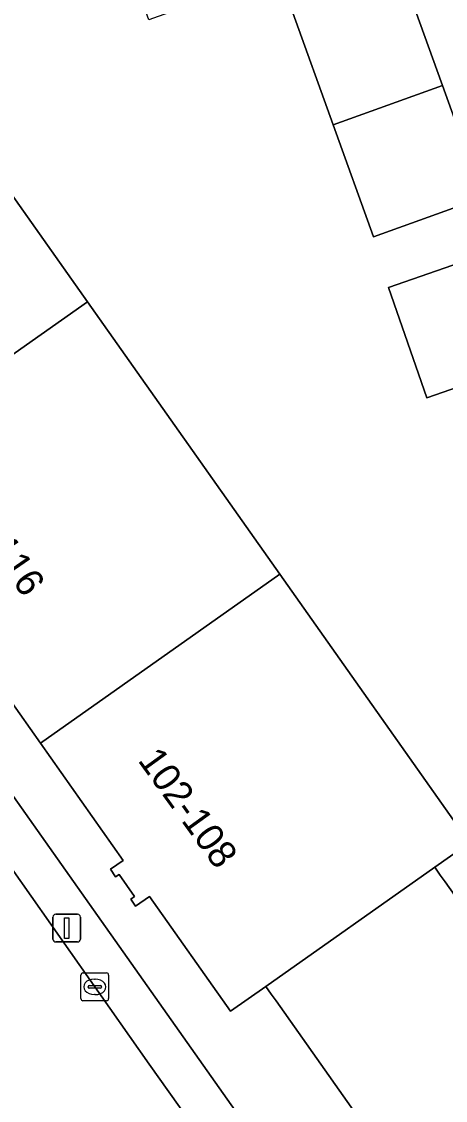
# Model space of a CAD drawing. Extents: x 158472 to 159562, y 388525 to 389606.
# Drawn here: x 159076.49 to 159091.78, y 388706.99 to 388745.92 of the extents above; entities that cross this region are included whole.
import ezdxf

# ---------------------------------------------------------------- set-up
doc = ezdxf.new("R2010")
doc.units = 0
for name, color, linetype in [('IMGEO_Erf', 7, 'Continuous'), ('IMGEO_Kolk', 7, 'Continuous'), ('IMGEO_Lichtmast', 7, 'Continuous'), ('IMGEO_Pand', 7, 'Continuous'), ('IMGEO_Pand_nummerreeks', 7, 'Continuous'), ('IMGEO_Rijbaan_lokaal_open', 7, 'Continuous'), ('IMGEO_Voetpad_open', 7, 'Continuous')]:
    doc.layers.add(name, color=color, linetype=linetype)

msp = doc.modelspace()

# ---------------------------------------------------------------- linework, layer by layer
at = {"layer": 'IMGEO_Erf'}
for points in [[(159129.382, 388731.188), (159127.977, 388734.928), (159098.633, 388724.549), (159096.76, 388723.842), (159095.375, 388727.512), (159093.991, 388731.181), (159095.864, 388731.888), (159095.158, 388733.757), (159091.108, 388732.349), (159089.726, 388736.325), (159093.776, 388737.732), (159093.126, 388739.578), (159089.184, 388738.159), (159087.73, 388742.198), (159086.276, 388746.237), (159090.218, 388747.656), (159089.723, 388749.076), (159081.076, 388745.993), (159079.648, 388750), (159079.563, 388750.238), (159071.813, 388746.344), (159061.361, 388738.963), (159069.922, 388726.839), (159089.451, 388699.181)], [(159071.87, 388745.714), (159078.86, 388735.814), (159085.8, 388725.985), (159092.643, 388716.293), (159091.392, 388715.411), (159091.592, 388715.128), (159091.762, 388714.887), (159093.447, 388712.5)], [(159090.652, 388703.523), (159085.668, 388710.582), (159085.491, 388710.833), (159085.296, 388711.109), (159084.021, 388710.209), (159081.096, 388714.35), (159080.601, 388714.001), (159080.422, 388714.254), (159080.565, 388714.355), (159080.002, 388715.152), (159079.88, 388715.066), (159079.692, 388715.333), (159080.152, 388715.657), (159077.163, 388719.89), (159074.174, 388724.124)]]:
    msp.add_lwpolyline(points, dxfattribs=at)
at = {"layer": 'IMGEO_Kolk'}
for p, q in [((159078.626, 388710.666), (159078.626, 388711.518)), ((159078.701, 388711.592), (159079.553, 388711.592)), ((159079.627, 388711.518), (159079.627, 388710.666)), ((159078.885, 388711.086), (159078.885, 388711.098)), ((159079.323, 388711.049), (159078.925, 388711.049)), ((159078.928, 388711.135), (159079.326, 388711.135)), ((159079.114, 388711.372), (159079.139, 388711.372)), ((159079.369, 388711.098), (159079.369, 388711.086)), ((159079.137, 388710.812), (159079.112, 388710.812)), ((159079.553, 388710.592), (159078.701, 388710.592))]:
    msp.add_line(p, q, dxfattribs=at)
for points in [[(159078.626, 388710.666), (159078.626, 388711.518)], [(159078.701, 388711.592), (159079.553, 388711.592)], [(159079.627, 388711.518), (159079.627, 388710.666)], [(159079.553, 388710.592), (159078.701, 388710.592)]]:
    msp.add_lwpolyline(points, dxfattribs=at)
for centre, radius, start, end in [((159078.703, 388711.516), 0.0765, 91.552, 178.448), ((159078.703, 388711.516), 0.0765, 91.552, 178.448), ((159079.551, 388711.516), 0.0765, 1.552, 88.448), ((159079.551, 388711.516), 0.0765, 1.552, 88.448), ((159078.925, 388711.095), 0.0403, 85.8775, 175.7526), ((159078.922, 388711.085), 0.0366, 178.938, 274.7102), ((159079.326, 388711.092), 0.043, 264.8664, 352.4533), ((159079.33, 388711.097), 0.0386, 1.7309, 96.639), ((159078.703, 388710.668), 0.0765, 181.552, 268.448), ((159078.703, 388710.668), 0.0765, 181.552, 268.448), ((159079.551, 388710.668), 0.0765, 271.552, 358.448), ((159079.551, 388710.668), 0.0765, 271.552, 358.448)]:
    msp.add_arc(centre, radius, start, end, dxfattribs=at)
for centre, major_axis, ratio, start_param, end_param in [((159079.113, 388711.092), (-0.387, 0.002), 0.722429, 4.712389, 7.853982), ((159079.138, 388711.092), (-0.39, 0.002), 0.717154, 1.570796, 4.712389)]:
    msp.add_ellipse(centre, major_axis=major_axis, ratio=ratio, start_param=start_param, end_param=end_param, dxfattribs=at)
at = {"layer": 'IMGEO_Lichtmast'}
for p, q in [((159077.618, 388712.812), (159077.618, 388713.612)), ((159077.618, 388713.612), (159077.618, 388712.812)), ((159077.718, 388713.712), (159078.508, 388713.712)), ((159078.508, 388713.712), (159077.718, 388713.712)), ((159078.608, 388713.612), (159078.608, 388712.812)), ((159078.608, 388712.812), (159078.608, 388713.612)), ((159078.508, 388712.712), (159077.718, 388712.712)), ((159077.718, 388712.712), (159078.508, 388712.712))]:
    msp.add_line(p, q, dxfattribs=at)
msp.add_lwpolyline([(159078.038, 388713.587), (159078.188, 388713.587), (159078.188, 388712.837), (159078.038, 388712.837), (159078.038, 388713.587)], dxfattribs=at)
for centre, start, end in [((159077.718, 388713.612), 90, 180), ((159077.718, 388713.612), 90, 180), ((159078.508, 388713.612), 0, 90), ((159078.508, 388713.612), 360, 90), ((159077.718, 388712.812), 180, 270), ((159077.718, 388712.812), 180, 270), ((159078.508, 388712.812), 270, 0), ((159078.508, 388712.812), 270, 0)]:
    msp.add_arc(centre, 0.1, start, end, dxfattribs=at)
at = {"layer": 'IMGEO_Pand'}
for points in [[(159087.73, 388742.198), (159091.672, 388743.617), (159090.218, 388747.656), (159086.276, 388746.237)], [(159070.291, 388729.767), (159078.86, 388735.814), (159071.87, 388745.714), (159067.366, 388742.534), (159063.281, 388739.65), (159066.316, 388735.351), (159065.828, 388735.007), (159065.971, 388734.804), (159066.116, 388734.907), (159066.783, 388733.963), (159066.642, 388733.864), (159066.812, 388733.622), (159067.317, 388733.979)], [(159087.73, 388742.198), (159089.184, 388738.159), (159093.126, 388739.578), (159091.672, 388743.617)], [(159093.776, 388737.732), (159089.726, 388736.325), (159091.108, 388732.349), (159095.158, 388733.757)], [(159077.163, 388719.89), (159085.8, 388725.985), (159078.86, 388735.814), (159070.291, 388729.767), (159073.264, 388725.555), (159072.749, 388725.191), (159072.93, 388724.934), (159073.067, 388725.031), (159073.68, 388724.163), (159073.542, 388724.065), (159073.724, 388723.806), (159074.174, 388724.124)], [(159085.8, 388725.985), (159077.163, 388719.89), (159080.152, 388715.657), (159079.692, 388715.333), (159079.88, 388715.066), (159080.002, 388715.152), (159080.565, 388714.355), (159080.422, 388714.254), (159080.601, 388714.001), (159081.096, 388714.35), (159084.021, 388710.209), (159085.296, 388711.109), (159091.392, 388715.411), (159092.643, 388716.293)], [(159101.907, 388715.637), (159093.447, 388712.5), (159091.762, 388714.887), (159091.592, 388715.128), (159091.392, 388715.411), (159085.296, 388711.109), (159085.491, 388710.833), (159085.668, 388710.582), (159090.652, 388703.523), (159104.395, 388708.619)]]:
    msp.add_lwpolyline(points, close=True, dxfattribs=at)
at = {"layer": 'IMGEO_Rijbaan_lokaal_open'}
msp.add_lwpolyline([(159084.833, 388691.736), (159084.888, 388691.617), (159086.812, 388686.574), (159086.912, 388686.226), (159089.719, 388677.213), (159090.538, 388674.651), (159095.387, 388676.168), (159093.056, 388683.621), (159092.978, 388683.815), (159088.305, 388698.145), (159081.085, 388708.306), (159073.273, 388719.418)], dxfattribs=at)
at = {"layer": 'IMGEO_Voetpad_open'}
for points in [[(159090.218, 388747.656), (159091.672, 388743.617), (159093.126, 388739.578), (159093.776, 388737.732), (159095.158, 388733.757), (159095.864, 388731.888), (159097.248, 388728.218), (159098.633, 388724.549), (159127.977, 388734.928), (159129.851, 388735.632), (159129.343, 388737.007), (159123.791, 388734.953), (159119.102, 388733.218), (159115.442, 388731.863), (159102.756, 388727.325), (159099.848, 388726.172), (159098.332, 388729.998), (159097.487, 388732.532), (159096.044, 388736.382), (159094.565, 388740.327), (159093.671, 388742.682), (159092.226, 388746.537)], [(159060.135, 388738.153), (159065.903, 388730.005), (159068.617, 388726.107), (159073.273, 388719.418), (159081.085, 388708.306), (159088.305, 388698.145)], [(159091.455, 388695.864), (159089.451, 388699.181), (159069.922, 388726.839)]]:
    msp.add_lwpolyline(points, dxfattribs=at)

# ---------------------------------------------------------------- texts
at = {"layer": 'IMGEO_Pand_nummerreeks'}
for s, rotation, p in [('110-116', 304.6337, (159073.774, 388729.14)), ('102-108', 305.8383, (159080.656, 388719.263))]:
    msp.add_text(s, height=1, rotation=rotation, dxfattribs=at).set_placement(p)

doc.saveas('drawing.dxf')
